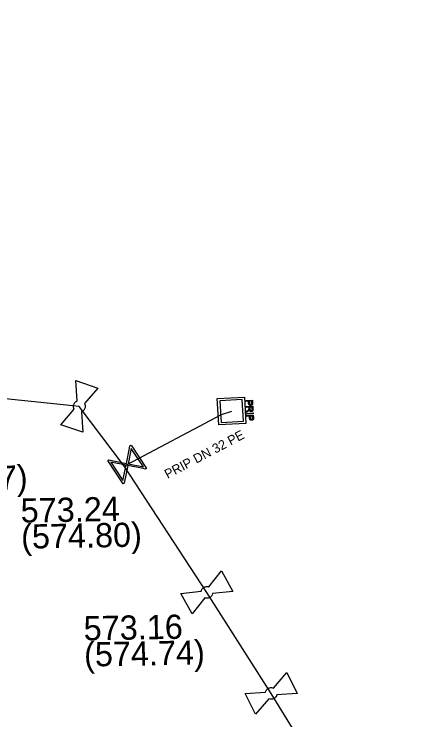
# Model space of a CAD drawing. Extents: x -643544 to -637295, y -1119190 to -1111715.
# Drawn here: x -641841.29 to -641818.83, y -1113612.36 to -1113574.5 of the extents above; entities that cross this region are included whole.
import ezdxf

# ---------------------------------------------------------------- set-up
doc = ezdxf.new("R2010")
doc.units = 0
for name, color, linetype in [('Default', 7, 'Continuous'), ('VP Lomový bod', 7, 'Continuous'), ('VP Lomový bod - popis', 7, 'Continuous'), ('VP Popis přípojky', 7, 'Continuous'), ('VP Přípojka', 7, 'Continuous'), ('VP Řad', 7, 'Continuous'), ('VP Šachta', 7, 'Continuous'), ('VP Šoupě', 7, 'Continuous')]:
    doc.layers.add(name, color=color, linetype=linetype)

msp = doc.modelspace()

# ---------------------------------------------------------------- linework, layer by layer
at = {"layer": 'Default'}
for points in [[(-641838.059, -1113595.699), (-641838.086, -1113595.653), (-641838.096, -1113595.6), (-641838.112, -1113595.517), (-641838.086, -1113595.439), (-641838.06, -1113595.362), (-641837.995, -1113595.304), (-641837.956, -1113595.268), (-641837.906, -1113595.249)], [(-641837.519, -1113595.381), (-641837.493, -1113595.426), (-641837.483, -1113595.478), (-641837.468, -1113595.563), (-641837.494, -1113595.641), (-641837.52, -1113595.718), (-641837.583, -1113595.774), (-641837.624, -1113595.81), (-641837.673, -1113595.83)], [(-641828.499, -1113595.344), (-641828.497, -1113595.38), (-641828.5, -1113595.399), (-641828.503, -1113595.425), (-641828.514, -1113595.444), (-641828.525, -1113595.463), (-641828.546, -1113595.475), (-641828.568, -1113595.486), (-641828.595, -1113595.488), (-641828.641, -1113595.491), (-641828.674, -1113595.464), (-641828.706, -1113595.437), (-641828.711, -1113595.361)], [(-641828.669, -1113595.359), (-641828.667, -1113595.405), (-641828.649, -1113595.423), (-641828.63, -1113595.441), (-641828.599, -1113595.439), (-641828.577, -1113595.438), (-641828.562, -1113595.426), (-641828.546, -1113595.414), (-641828.543, -1113595.396), (-641828.54, -1113595.383), (-641828.542, -1113595.35)], [(-641828.76, -1113595.754), (-641828.728, -1113595.732), (-641828.712, -1113595.717), (-641828.696, -1113595.703), (-641828.69, -1113595.692), (-641828.684, -1113595.68), (-641828.682, -1113595.669), (-641828.68, -1113595.662), (-641828.681, -1113595.643)], [(-641828.479, -1113595.688), (-641828.476, -1113595.735), (-641828.485, -1113595.761), (-641828.493, -1113595.786), (-641828.516, -1113595.803), (-641828.54, -1113595.819), (-641828.569, -1113595.82), (-641828.608, -1113595.823), (-641828.635, -1113595.8), (-641828.662, -1113595.777), (-641828.672, -1113595.726), (-641828.681, -1113595.745), (-641828.689, -1113595.755), (-641828.706, -1113595.777), (-641828.734, -1113595.797)], [(-641828.638, -1113595.687), (-641828.636, -1113595.72), (-641828.628, -1113595.738), (-641828.621, -1113595.756), (-641828.605, -1113595.764), (-641828.59, -1113595.773), (-641828.572, -1113595.772), (-641828.548, -1113595.77), (-641828.532, -1113595.751), (-641828.517, -1113595.732), (-641828.519, -1113595.691)], [(-641828.454, -1113596.145), (-641828.451, -1113596.18), (-641828.454, -1113596.2), (-641828.457, -1113596.226), (-641828.468, -1113596.245), (-641828.48, -1113596.264), (-641828.501, -1113596.275), (-641828.522, -1113596.287), (-641828.549, -1113596.289), (-641828.595, -1113596.291), (-641828.628, -1113596.265), (-641828.661, -1113596.238), (-641828.665, -1113596.162)], [(-641828.624, -1113596.16), (-641828.621, -1113596.206), (-641828.603, -1113596.224), (-641828.585, -1113596.242), (-641828.553, -1113596.24), (-641828.531, -1113596.239), (-641828.516, -1113596.227), (-641828.501, -1113596.215), (-641828.497, -1113596.196), (-641828.494, -1113596.184), (-641828.496, -1113596.151)], [(-641831.256, -1113605.456), (-641831.245, -1113605.404), (-641831.217, -1113605.358), (-641831.173, -1113605.286), (-641831.101, -1113605.247), (-641831.03, -1113605.207), (-641830.943, -1113605.208), (-641830.89, -1113605.208), (-641830.84, -1113605.226)], [(-641830.642, -1113605.584), (-641830.653, -1113605.635), (-641830.681, -1113605.681), (-641830.727, -1113605.754), (-641830.799, -1113605.793), (-641830.87, -1113605.833), (-641830.955, -1113605.832), (-641831.009, -1113605.832), (-641831.059, -1113605.813)], [(-641827.803, -1113610.864), (-641827.791, -1113610.812), (-641827.76, -1113610.767), (-641827.713, -1113610.697), (-641827.64, -1113610.661), (-641827.567, -1113610.624), (-641827.48, -1113610.628), (-641827.427, -1113610.63), (-641827.378, -1113610.651)], [(-641827.195, -1113611.017), (-641827.208, -1113611.067), (-641827.238, -1113611.112), (-641827.287, -1113611.183), (-641827.36, -1113611.219), (-641827.433, -1113611.256), (-641827.517, -1113611.252), (-641827.572, -1113611.249), (-641827.62, -1113611.228)]]:
    msp.add_open_spline(points, degree=3, dxfattribs=at)
at = {"layer": 'VP Lomový bod'}
for points in [[(-641837.979, -1113594.155), (-641836.796, -1113594.558), (-641837.519, -1113595.381)], [(-641837.906, -1113595.249), (-641837.979, -1113594.155)], [(-641837.673, -1113595.83), (-641837.601, -1113596.925), (-641838.784, -1113596.522), (-641838.059, -1113595.699)], [(-641830.84, -1113605.226), (-641830.158, -1113604.368)], [(-641830.158, -1113604.368), (-641829.554, -1113605.462), (-641830.642, -1113605.584)], [(-641831.059, -1113605.813), (-641831.742, -1113606.672), (-641832.346, -1113605.578), (-641831.256, -1113605.456)], [(-641827.378, -1113610.651), (-641826.662, -1113609.821)], [(-641826.662, -1113609.821), (-641826.102, -1113610.939), (-641827.195, -1113611.017)], [(-641827.62, -1113611.228), (-641828.338, -1113612.059), (-641828.898, -1113610.941), (-641827.803, -1113610.864)]]:
    msp.add_lwpolyline(points, dxfattribs=at)
at = {"layer": 'VP Přípojka'}
msp.add_lwpolyline([(-641835.36, -1113598.77), (-641835.23, -1113598.66), (-641830.17, -1113595.98), (-641829.62, -1113595.79)], dxfattribs=at)
at = {"layer": 'VP Řad'}
msp.add_lwpolyline([(-641818.83, -1113624.89), (-641818.98, -1113624.63), (-641824.36, -1113616.05), (-641827.5, -1113610.94), (-641830.95, -1113605.52), (-641835.36, -1113598.77), (-641837.79, -1113595.54), (-641843.481, -1113594.951), (-641844.63, -1113593.7), (-641851.34, -1113586.41), (-641853.47, -1113584.11), (-641857.82, -1113579.43), (-641862.85, -1113574.5)], dxfattribs=at)
at = {"layer": 'VP Šachta'}
for points in [[(-641828.857, -1113596.453), (-641830.306, -1113596.538), (-641830.389, -1113595.127), (-641828.94, -1113595.042), (-641828.857, -1113596.453)], [(-641829.056, -1113595.17), (-641830.259, -1113595.24), (-641830.19, -1113596.41), (-641828.987, -1113596.34), (-641829.056, -1113595.17)], [(-641828.865, -1113595.231), (-641828.507, -1113595.21), (-641828.499, -1113595.344)], [(-641828.711, -1113595.361), (-641828.716, -1113595.269), (-641828.862, -1113595.277), (-641828.865, -1113595.231)], [(-641828.542, -1113595.35), (-641828.547, -1113595.259), (-641828.675, -1113595.266)], [(-641828.675, -1113595.266), (-641828.669, -1113595.359)], [(-641828.847, -1113595.55), (-641828.488, -1113595.529), (-641828.479, -1113595.688)], [(-641828.681, -1113595.643), (-641828.684, -1113595.589), (-641828.844, -1113595.598), (-641828.847, -1113595.55)], [(-641828.734, -1113595.797), (-641828.828, -1113595.865), (-641828.832, -1113595.805), (-641828.76, -1113595.754)], [(-641828.519, -1113595.691), (-641828.526, -1113595.579), (-641828.644, -1113595.586)], [(-641828.644, -1113595.586), (-641828.638, -1113595.687)], [(-641828.827, -1113595.914), (-641828.468, -1113595.893), (-641828.466, -1113595.939), (-641828.824, -1113595.96), (-641828.827, -1113595.914)], [(-641828.82, -1113596.032), (-641828.461, -1113596.011), (-641828.454, -1113596.145)], [(-641828.665, -1113596.162), (-641828.671, -1113596.07), (-641828.817, -1113596.078), (-641828.82, -1113596.032)], [(-641828.496, -1113596.151), (-641828.501, -1113596.06), (-641828.629, -1113596.067)], [(-641828.629, -1113596.067), (-641828.624, -1113596.16)]]:
    msp.add_lwpolyline(points, dxfattribs=at)
at = {"layer": 'VP Šoupě'}
for points in [[(-641835.018, -1113597.621), (-641834.191, -1113598.872), (-641834.246, -1113598.908), (-641834.371, -1113598.879), (-641835.194, -1113598.712), (-641835.387, -1113599.663), (-641835.442, -1113599.699), (-641836.269, -1113598.448), (-641836.214, -1113598.412), (-641835.263, -1113598.608), (-641835.096, -1113597.785), (-641835.073, -1113597.657), (-641835.018, -1113597.621)], [(-641835.009, -1113597.804), (-641835.176, -1113598.625), (-641834.356, -1113598.792), (-641835.009, -1113597.804)], [(-641835.448, -1113599.52), (-641835.28, -1113598.694), (-641836.105, -1113598.527), (-641835.448, -1113599.52)]]:
    msp.add_lwpolyline(points, dxfattribs=at)

# ---------------------------------------------------------------- texts
at = {"layer": 'VP Lomový bod - popis'}
for s, p in [('(574.87)', (-641847.027, -1113600.111)), ('573.24', (-641840.925, -1113601.778)), ('(574.80)', (-641840.9, -1113603.177)), ('573.16', (-641837.548, -1113608.097)), ('(574.74)', (-641837.524, -1113609.497))]:
    msp.add_text(s, height=1.3, rotation=1, dxfattribs=at).set_placement(p)
at = {"layer": 'VP Popis přípojky'}
msp.add_text('PRIP DN 32 PE', height=0.5, rotation=27.9077, dxfattribs=at).set_placement((-641833.058, -1113599.437))

doc.saveas('drawing.dxf')
